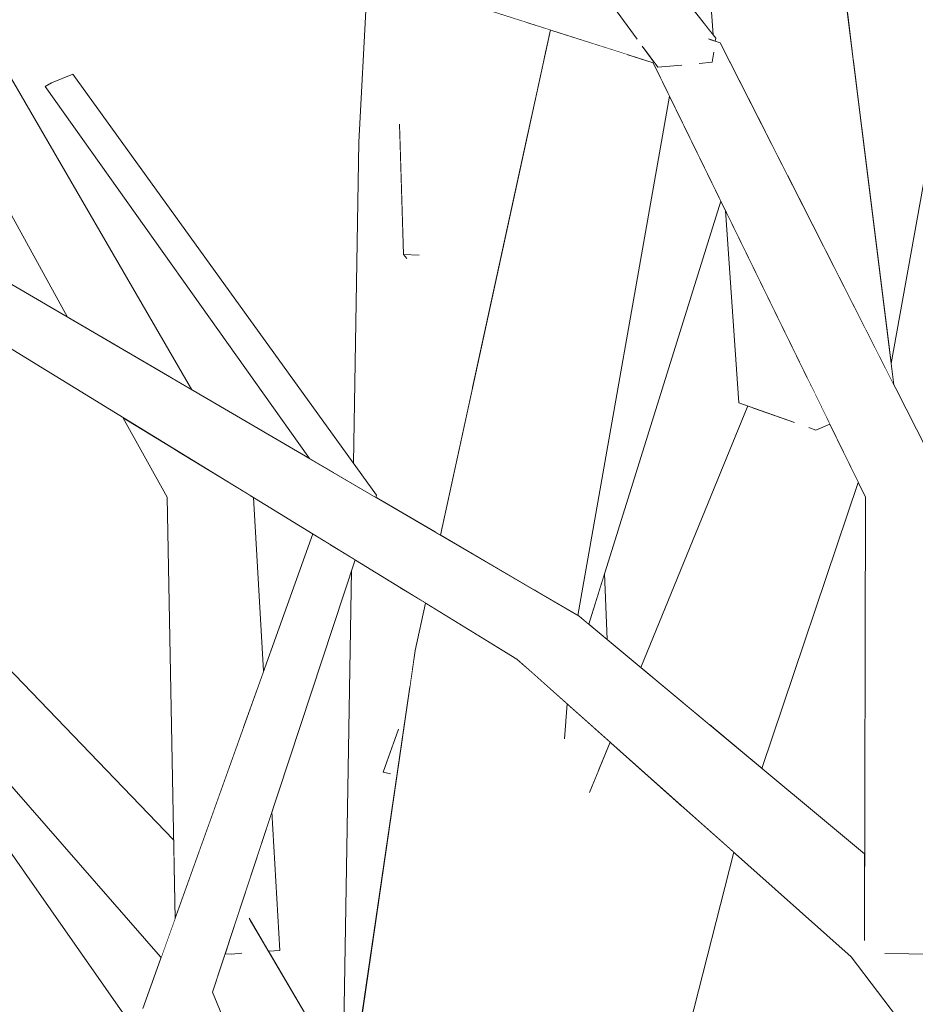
# Model space of a CAD drawing. Extents: x -289599 to -184549, y 66678 to 295474.
# Tile 360 of 656: x -262660 to -262565, y 71767 to 71871. Entities that reach past the tile are written whole.
import ezdxf

# ---------------------------------------------------------------- set-up
doc = ezdxf.new("R2010")
doc.units = 0
doc.header["$MEASUREMENT"] = 0
doc.linetypes.add('Wipeout_Contour', pattern=[1000, 0, -1000])
doc.layers.add('arch drzewa', color=8, linetype='Continuous')
doc.layers.add('arch drzewa_Nr_Pióra__4', color=8, linetype='Continuous', lineweight=9)

msp = doc.modelspace()

# ---------------------------------------------------------------- wipeouts: each hides what was drawn before it
at = {"color": 254, "linetype": 'Wipeout_Contour', "lineweight": 0, "ltscale": 1277844.002364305}
msp.add_wipeout([(-262600.85, 71808.06), (-262607.43, 71803.53), (-262570.58, 71781.07), (-262570.58, 71782.89)], dxfattribs=at).dxf.layer = 'arch drzewa'
at = {"color": 254, "linetype": 'Wipeout_Contour', "lineweight": 0, "ltscale": 958437.440843}
msp.add_wipeout([(-262615.34, 71776.04), (-262615.08, 71760.29), (-262610.35, 71760.23)], dxfattribs=at).dxf.layer = 'arch drzewa'
at = {"color": 254, "linetype": 'Wipeout_Contour', "lineweight": 0, "ltscale": 2555998.831609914}
msp.add_wipeout([(-262639.72, 71768.23), (-262637.14, 71762.07), (-262626.07, 71748.51), (-262625.89, 71759.13), (-262635.69, 71775.85), (-262636.7, 71772.33), (-262637.71, 71772.25), (-262638.38, 71772.27)], dxfattribs=at).dxf.layer = 'arch drzewa'
at = {"color": 254, "linetype": 'Wipeout_Contour', "lineweight": 0, "ltscale": 2555392.503436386}
msp.add_wipeout([(-262569.22, 71773.15), (-262572.01, 71771.96), (-262530.2, 71731.74), (-262530.23, 71735.3), (-262562.2, 71775.85), (-262562.77, 71772.33), (-262563.36, 71772.25), (-262567.98, 71772.33)], dxfattribs=at).dxf.layer = 'arch drzewa'
at = {"color": 254, "linetype": 'Wipeout_Contour', "lineweight": 0, "ltscale": 958534.613789}
msp.add_wipeout([(-262645.09, 71772.02), (-262645.21, 71771.96), (-262645.14, 71771.88)], dxfattribs=at).dxf.layer = 'arch drzewa'

# ---------------------------------------------------------------- next in the draw order: wipeouts: each hides what was drawn before it
at = {"color": 254, "linetype": 'Wipeout_Contour', "lineweight": 0, "ltscale": 958569.132642}
msp.add_wipeout([(-262600.85, 71808.06), (-262660.98, 71843.22), (-262665.06, 71838.86)], dxfattribs=at).dxf.layer = 'arch drzewa'
at = {"color": 254, "linetype": 'Wipeout_Contour', "lineweight": 0, "ltscale": 958426.739302}
msp.add_wipeout([(-262599.83, 71807.21), (-262597.88, 71805.59), (-262598.14, 71812.61)], dxfattribs=at).dxf.layer = 'arch drzewa'
at = {"color": 254, "linetype": 'Wipeout_Contour', "lineweight": 0, "ltscale": 958507.701079}
msp.add_wipeout([(-262634.45, 71784.17), (-262632.55, 71772.65), (-262633.41, 71787.32)], dxfattribs=at).dxf.layer = 'arch drzewa'
at = {"color": 254, "linetype": 'Wipeout_Contour', "lineweight": 0, "ltscale": 958447.517342}
msp.add_wipeout([(-262616.33, 71773.74), (-262615.08, 71760.29), (-262615.34, 71776.04)], dxfattribs=at).dxf.layer = 'arch drzewa'
at = {"color": 254, "linetype": 'Wipeout_Contour', "lineweight": 0, "ltscale": 958534.804549}
msp.add_wipeout([(-262645.14, 71771.88), (-262645.21, 71771.96), (-262645.15, 71771.85)], dxfattribs=at).dxf.layer = 'arch drzewa'
at = {"color": 254, "linetype": 'Wipeout_Contour', "lineweight": 0, "ltscale": 1277607.911389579}
msp.add_wipeout([(-262572.01, 71771.96), (-262532.3, 71719.68), (-262530.13, 71719.82), (-262530.2, 71731.74)], dxfattribs=at).dxf.layer = 'arch drzewa'

# ---------------------------------------------------------------- next in the draw order: wipeouts: each hides what was drawn before it
at = {"color": 254, "linetype": 'Wipeout_Contour', "lineweight": 0, "ltscale": 1597244.035320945}
msp.add_wipeout([(-262607.43, 71803.53), (-262572.01, 71771.96), (-262569.22, 71773.15), (-262570.6, 71773.95), (-262570.58, 71781.07)], dxfattribs=at).dxf.layer = 'arch drzewa'
at = {"color": 254, "linetype": 'Wipeout_Contour', "lineweight": 0, "ltscale": 2236519.314295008}
msp.add_wipeout([(-262637.81, 71774), (-262637.71, 71772.25), (-262636.7, 71772.33), (-262635.69, 71775.85), (-262633.76, 71772.56), (-262632.55, 71772.65), (-262634.45, 71784.17)], dxfattribs=at).dxf.layer = 'arch drzewa'

# ---------------------------------------------------------------- next in the draw order: wipeouts: each hides what was drawn before it
at = {"color": 254, "linetype": 'Wipeout_Contour', "lineweight": 0, "ltscale": 958508.036084}
msp.add_wipeout([(-262665.06, 71838.86), (-262607.43, 71803.53), (-262600.85, 71808.06)], dxfattribs=at).dxf.layer = 'arch drzewa'
at = {"color": 254, "linetype": 'Wipeout_Contour', "lineweight": 0, "ltscale": 958329.882703}
msp.add_wipeout([(-262563.36, 71772.25), (-262564.98, 71820.52), (-262570.48, 71820.67)], dxfattribs=at).dxf.layer = 'arch drzewa'
at = {"color": 254, "linetype": 'Wipeout_Contour', "lineweight": 0, "ltscale": 958415.429206}
msp.add_wipeout([(-262597.56, 71794.73), (-262599.26, 71796.25), (-262598.87, 71791.53)], dxfattribs=at).dxf.layer = 'arch drzewa'
at = {"color": 254, "linetype": 'Wipeout_Contour', "lineweight": 0, "ltscale": 958514.285885}
msp.add_wipeout([(-262637.92, 71773.69), (-262637.71, 71772.25), (-262637.81, 71774)], dxfattribs=at).dxf.layer = 'arch drzewa'

# ---------------------------------------------------------------- next in the draw order: wipeouts: each hides what was drawn before it
at = {"color": 254, "linetype": 'Wipeout_Contour', "lineweight": 0, "ltscale": 958495.579737}
msp.add_wipeout([(-262606.33, 71859), (-262616.67, 71859.03), (-262612.19, 71832.07)], dxfattribs=at).dxf.layer = 'arch drzewa'
at = {"color": 254, "linetype": 'Wipeout_Contour', "lineweight": 0, "ltscale": 1597565.988137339}
msp.add_wipeout([(-262635.63, 71820.81), (-262640.44, 71820.52), (-262636.44, 71796.22), (-262634.29, 71802.23), (-262635.37, 71820.66)], dxfattribs=at).dxf.layer = 'arch drzewa'
at = {"color": 254, "linetype": 'Wipeout_Contour', "lineweight": 0, "ltscale": 1597197.193876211}
msp.add_wipeout([(-262570.48, 71820.67), (-262570.6, 71773.95), (-262569.22, 71773.15), (-262567.98, 71772.33), (-262563.36, 71772.25)], dxfattribs=at).dxf.layer = 'arch drzewa'
at = {"color": 254, "linetype": 'Wipeout_Contour', "lineweight": 0, "ltscale": 1277976.821474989}
msp.add_wipeout([(-262619.8, 71811.11), (-262618.8, 71800.38), (-262618.21, 71804.42), (-262617.11, 71809.46)], dxfattribs=at).dxf.layer = 'arch drzewa'
at = {"color": 254, "linetype": 'Wipeout_Contour', "lineweight": 0, "ltscale": 1278113.541809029}
msp.add_wipeout([(-262672.78, 71803.53), (-262643.78, 71781.98), (-262643.83, 71784.37), (-262666.66, 71808.06)], dxfattribs=at).dxf.layer = 'arch drzewa'
at = {"color": 254, "linetype": 'Wipeout_Contour', "lineweight": 0, "ltscale": 1916830.472295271}
msp.add_wipeout([(-262601.89, 71798.59), (-262600.34, 71762.78), (-262599.76, 71785.82), (-262599.72, 71789.45), (-262598.87, 71791.53), (-262599.26, 71796.25)], dxfattribs=at).dxf.layer = 'arch drzewa'
at = {"color": 254, "linetype": 'Wipeout_Contour', "lineweight": 0, "ltscale": 958514.392724}
msp.add_wipeout([(-262638.38, 71772.27), (-262637.71, 71772.25), (-262637.92, 71773.69)], dxfattribs=at).dxf.layer = 'arch drzewa'

# ---------------------------------------------------------------- next in the draw order: linework, layer by layer
at = {"layer": 'arch drzewa_Nr_Pióra__4', "linetype": 'Continuous'}
for p, q in [((-262532.3, 71719.68), (-262572.01, 71771.96)), ((-262563.36, 71772.25), (-262568.43, 71772.33))]:
    msp.add_line(p, q, dxfattribs=at)

# ---------------------------------------------------------------- next in the draw order: wipeouts: each hides what was drawn before it
at = {"color": 254, "linetype": 'Wipeout_Contour', "lineweight": 0, "ltscale": 2555796.310290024}
msp.add_wipeout([(-262589.17, 71867.22), (-262561.51, 71820.83), (-262585.88, 71868.84), (-262586.88, 71868.35), (-262586.6, 71867.78), (-262586.75, 71866.78), (-262588.02, 71866.66), (-262588.96, 71867.33)], dxfattribs=at).dxf.layer = 'arch drzewa'
at = {"color": 254, "linetype": 'Wipeout_Contour', "lineweight": 0, "ltscale": 1277987.617203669}
msp.add_wipeout([(-262612.19, 71832.07), (-262616.67, 71859.03), (-262615.99, 71816.92), (-262615.55, 71816.66)], dxfattribs=at).dxf.layer = 'arch drzewa'
at = {"color": 254, "linetype": 'Wipeout_Contour', "lineweight": 0, "ltscale": 958537.642979}
msp.add_wipeout([(-262640.44, 71820.52), (-262638.71, 71789.86), (-262636.44, 71796.22)], dxfattribs=at).dxf.layer = 'arch drzewa'
at = {"color": 254, "linetype": 'Wipeout_Contour', "lineweight": 0, "ltscale": 1597593.946654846}
msp.add_wipeout([(-262643.78, 71781.98), (-262672.78, 71803.53), (-262645.21, 71771.96), (-262645.09, 71772.02), (-262643.67, 71775.99)], dxfattribs=at).dxf.layer = 'arch drzewa'
at = {"color": 254, "linetype": 'Wipeout_Contour', "lineweight": 0, "ltscale": 1916836.244516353}
msp.add_wipeout([(-262604.42, 71785.34), (-262600.52, 71761.88), (-262600.34, 71762.78), (-262601.89, 71798.59), (-262602.1, 71798.78), (-262602.39, 71795.34)], dxfattribs=at).dxf.layer = 'arch drzewa'

# ---------------------------------------------------------------- next in the draw order: wipeouts: each hides what was drawn before it
at = {"color": 254, "linetype": 'Wipeout_Contour', "lineweight": 0, "ltscale": 958436.462421}
msp.add_wipeout([(-262585.88, 71868.84), (-262587.07, 71869.23), (-262587.03, 71869.14)], dxfattribs=at).dxf.layer = 'arch drzewa'
at = {"color": 254, "linetype": 'Wipeout_Contour', "lineweight": 0, "ltscale": 958369.672426}
msp.add_wipeout([(-262589.17, 71867.22), (-262564.98, 71820.52), (-262561.51, 71820.83)], dxfattribs=at).dxf.layer = 'arch drzewa'
at = {"color": 254, "linetype": 'Wipeout_Contour', "lineweight": 0, "ltscale": 2875543.463914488}
msp.add_wipeout([(-262619.85, 71858.72), (-262624.18, 71858.3), (-262620.59, 71819.61), (-262615.99, 71816.92), (-262616.67, 71859.03), (-262619.56, 71858.75), (-262617.89, 71846.33), (-262619.11, 71846.02), (-262619.46, 71846.4)], dxfattribs=at).dxf.layer = 'arch drzewa'
at = {"color": 254, "linetype": 'Wipeout_Contour', "lineweight": 0, "ltscale": 1278062.191679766}
msp.add_wipeout([(-262644.51, 71820.67), (-262639.77, 71786.9), (-262638.71, 71789.86), (-262640.44, 71820.52)], dxfattribs=at).dxf.layer = 'arch drzewa'
at = {"color": 254, "linetype": 'Wipeout_Contour', "lineweight": 0, "ltscale": 1597352.917982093}
msp.add_wipeout([(-262605.55, 71780.05), (-262606.56, 71760.19), (-262600.81, 71760.12), (-262600.52, 71761.88), (-262604.42, 71785.34)], dxfattribs=at).dxf.layer = 'arch drzewa'

# ---------------------------------------------------------------- next in the draw order: wipeouts: each hides what was drawn before it
at = {"color": 254, "linetype": 'Wipeout_Contour', "lineweight": 0, "ltscale": 958436.124199}
msp.add_wipeout([(-262585.88, 71868.84), (-262587.03, 71869.14), (-262586.88, 71868.35)], dxfattribs=at).dxf.layer = 'arch drzewa'
at = {"color": 254, "linetype": 'Wipeout_Contour', "lineweight": 0, "ltscale": 2236341.259788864}
msp.add_wipeout([(-262593.01, 71866.74), (-262564.98, 71820.52), (-262589.17, 71867.22), (-262589.67, 71867.16), (-262590.13, 71866.47), (-262592.51, 71866.25), (-262592.88, 71866.76)], dxfattribs=at).dxf.layer = 'arch drzewa'
at = {"color": 254, "linetype": 'Wipeout_Contour', "lineweight": 0, "ltscale": 1597519.444261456}
msp.add_wipeout([(-262624.77, 71824.28), (-262622.32, 71820.89), (-262622.4, 71820.66), (-262620.59, 71819.61), (-262624.18, 71858.3)], dxfattribs=at).dxf.layer = 'arch drzewa'
at = {"color": 254, "linetype": 'Wipeout_Contour', "lineweight": 0, "ltscale": 958543.6636}
msp.add_wipeout([(-262639.77, 71786.9), (-262644.51, 71820.67), (-262643.67, 71775.99)], dxfattribs=at).dxf.layer = 'arch drzewa'
at = {"color": 254, "linetype": 'Wipeout_Contour', "lineweight": 0, "ltscale": 2236253.387899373}
msp.add_wipeout([(-262607.9, 71710.01), (-262590.71, 71785.03), (-262599.76, 71785.82), (-262600.34, 71762.78), (-262600.52, 71761.88), (-262600.81, 71760.12), (-262605.97, 71731.72)], dxfattribs=at).dxf.layer = 'arch drzewa'

# ---------------------------------------------------------------- next in the draw order: wipeouts: each hides what was drawn before it
at = {"color": 254, "linetype": 'Wipeout_Contour', "lineweight": 0, "ltscale": 958381.845869}
msp.add_wipeout([(-262593.01, 71866.74), (-262570.48, 71820.67), (-262564.98, 71820.52)], dxfattribs=at).dxf.layer = 'arch drzewa'
at = {"color": 254, "linetype": 'Wipeout_Contour', "lineweight": 0, "ltscale": 958556.248303}
msp.add_wipeout([(-262643.37, 71825.56), (-262640.44, 71820.52), (-262635.63, 71820.81)], dxfattribs=at).dxf.layer = 'arch drzewa'
at = {"color": 254, "linetype": 'Wipeout_Contour', "lineweight": 0, "ltscale": 958505.816038}
msp.add_wipeout([(-262623.1, 71821.08), (-262622.4, 71820.66), (-262622.32, 71820.89)], dxfattribs=at).dxf.layer = 'arch drzewa'
at = {"color": 254, "linetype": 'Wipeout_Contour', "lineweight": 0, "ltscale": 2556424.548337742}
msp.add_wipeout([(-262693.13, 71814.04), (-262695.25, 71812.62), (-262613.12, 71714.54), (-262686.12, 71818.72), (-262689.41, 71816.52), (-262688.83, 71814.75), (-262688.68, 71813.76), (-262689.55, 71813.66)], dxfattribs=at).dxf.layer = 'arch drzewa'
at = {"color": 254, "linetype": 'Wipeout_Contour', "lineweight": 0, "ltscale": 1597287.218890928}
msp.add_wipeout([(-262590.71, 71785.03), (-262598.02, 71741.24), (-262596.01, 71737.74), (-262584.44, 71783.04), (-262584.78, 71783.34)], dxfattribs=at).dxf.layer = 'arch drzewa'

# ---------------------------------------------------------------- next in the draw order: linework, layer by layer
at = {"layer": 'arch drzewa_Nr_Pióra__4', "linetype": 'Continuous'}
msp.add_line((-262570.6, 71773.69), (-262570.48, 71820.67), dxfattribs=at)

# ---------------------------------------------------------------- next in the draw order: wipeouts: each hides what was drawn before it
at = {"color": 254, "linetype": 'Wipeout_Contour', "lineweight": 0, "ltscale": 1277855.093726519}
msp.add_wipeout([(-262571.76, 71866.73), (-262570.88, 71859.72), (-262565.44, 71889.59), (-262569.1, 71888.25)], dxfattribs=at).dxf.layer = 'arch drzewa'
at = {"color": 254, "linetype": 'Wipeout_Contour', "lineweight": 0, "ltscale": 1597472.248162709}
msp.add_wipeout([(-262639.72, 71882.96), (-262589.17, 71867.22), (-262588.96, 71867.33), (-262594.74, 71869.31), (-262596.41, 71871.6)], dxfattribs=at).dxf.layer = 'arch drzewa'
at = {"color": 254, "linetype": 'Wipeout_Contour', "lineweight": 0, "ltscale": 1597309.400726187}
msp.add_wipeout([(-262588.39, 71797.7), (-262587.02, 71796.56), (-262576.46, 71829.57), (-262578.14, 71828.64), (-262582.43, 71830.16)], dxfattribs=at).dxf.layer = 'arch drzewa'
at = {"color": 254, "linetype": 'Wipeout_Contour', "lineweight": 0, "ltscale": 958565.46246}
msp.add_wipeout([(-262643.37, 71825.56), (-262643.85, 71825.86), (-262640.44, 71820.52)], dxfattribs=at).dxf.layer = 'arch drzewa'
at = {"color": 254, "linetype": 'Wipeout_Contour', "lineweight": 0, "ltscale": 1916937.867426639}
msp.add_wipeout([(-262613.12, 71714.54), (-262695.25, 71812.62), (-262625.85, 71712.11), (-262622.84, 71713.08), (-262621.82, 71712.34), (-262621.09, 71711.27)], dxfattribs=at).dxf.layer = 'arch drzewa'
at = {"color": 254, "linetype": 'Wipeout_Contour', "lineweight": 0, "ltscale": 1916757.629678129}
msp.add_wipeout([(-262607.9, 71710.01), (-262607.23, 71709.74), (-262599.4, 71741.49), (-262598.89, 71740.65), (-262598.02, 71741.24), (-262590.71, 71785.03)], dxfattribs=at).dxf.layer = 'arch drzewa'

# ---------------------------------------------------------------- next in the draw order: wipeouts: each hides what was drawn before it
at = {"color": 254, "linetype": 'Wipeout_Contour', "lineweight": 0, "ltscale": 1277824.496814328}
msp.add_wipeout([(-262565.44, 71889.59), (-262568.2, 71838.28), (-262567.77, 71834.86), (-262558.35, 71887.39)], dxfattribs=at).dxf.layer = 'arch drzewa'
at = {"color": 254, "linetype": 'Wipeout_Contour', "lineweight": 0, "ltscale": 958396.682843}
msp.add_wipeout([(-262572.58, 71873.26), (-262571.76, 71866.73), (-262569.1, 71888.25)], dxfattribs=at).dxf.layer = 'arch drzewa'
at = {"color": 254, "linetype": 'Wipeout_Contour', "lineweight": 0, "ltscale": 958550.050319}
msp.add_wipeout([(-262589.17, 71867.22), (-262639.72, 71882.96), (-262641.8, 71882.33)], dxfattribs=at).dxf.layer = 'arch drzewa'
at = {"color": 254, "linetype": 'Wipeout_Contour', "lineweight": 0, "ltscale": 1277864.186111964}
msp.add_wipeout([(-262582.96, 71830.35), (-262594.32, 71802.63), (-262588.39, 71797.7), (-262582.43, 71830.16)], dxfattribs=at).dxf.layer = 'arch drzewa'
at = {"color": 254, "linetype": 'Wipeout_Contour', "lineweight": 0, "ltscale": 1278095.240698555}
msp.add_wipeout([(-262643.85, 71825.86), (-262649.19, 71829.13), (-262644.51, 71820.67), (-262640.44, 71820.52)], dxfattribs=at).dxf.layer = 'arch drzewa'
at = {"color": 254, "linetype": 'Wipeout_Contour', "lineweight": 0, "ltscale": 1916864.07795037}
msp.add_wipeout([(-262605.86, 71801.86), (-262605.55, 71780.05), (-262604.42, 71785.34), (-262602.39, 71795.34), (-262602.1, 71798.78), (-262605.68, 71801.97)], dxfattribs=at).dxf.layer = 'arch drzewa'
at = {"color": 254, "linetype": 'Wipeout_Contour', "lineweight": 0, "ltscale": 958386.30814}
msp.add_wipeout([(-262590.15, 71788.12), (-262590.71, 71785.03), (-262589.82, 71787.83)], dxfattribs=at).dxf.layer = 'arch drzewa'
at = {"color": 254, "linetype": 'Wipeout_Contour', "lineweight": 0, "ltscale": 2555902.809574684}
msp.add_wipeout([(-262676.43, 71785.35), (-262629.44, 71714.07), (-262628.07, 71712.97), (-262628.34, 71713.71), (-262626.97, 71712.07), (-262625.55, 71710.91), (-262626.22, 71711.99), (-262625.85, 71712.11)], dxfattribs=at).dxf.layer = 'arch drzewa'

# ---------------------------------------------------------------- next in the draw order: linework, layer by layer
at = {"layer": 'arch drzewa_Nr_Pióra__4', "linetype": 'Continuous'}
msp.add_line((-262602.41, 71795.06), (-262602.1, 71798.78), dxfattribs=at)

# ---------------------------------------------------------------- next in the draw order: wipeouts: each hides what was drawn before it
at = {"color": 254, "linetype": 'Wipeout_Contour', "lineweight": 0, "ltscale": 958378.226621}
msp.add_wipeout([(-262570.88, 71859.72), (-262568.2, 71838.28), (-262565.44, 71889.59)], dxfattribs=at).dxf.layer = 'arch drzewa'
at = {"color": 254, "linetype": 'Wipeout_Contour', "lineweight": 0, "ltscale": 1916954.105451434}
msp.add_wipeout([(-262589.17, 71867.22), (-262641.8, 71882.33), (-262593.01, 71866.74), (-262592.88, 71866.76), (-262594.08, 71868.4), (-262589.67, 71867.16)], dxfattribs=at).dxf.layer = 'arch drzewa'
at = {"color": 254, "linetype": 'Wipeout_Contour', "lineweight": 0, "ltscale": 2236196.723684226}
msp.add_wipeout([(-262582.71, 71792.98), (-262581.46, 71791.94), (-262571.25, 71822.25), (-262574.26, 71828.41), (-262575.74, 71827.79), (-262576.45, 71828.04), (-262576.48, 71829)], dxfattribs=at).dxf.layer = 'arch drzewa'
at = {"color": 254, "linetype": 'Wipeout_Contour', "lineweight": 0, "ltscale": 1597368.231767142}
msp.add_wipeout([(-262605.86, 71801.86), (-262606.87, 71757.49), (-262606.67, 71757.92), (-262606.56, 71760.19), (-262605.55, 71780.05)], dxfattribs=at).dxf.layer = 'arch drzewa'
at = {"color": 254, "linetype": 'Wipeout_Contour', "lineweight": 0, "ltscale": 1597337.610534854}
msp.add_wipeout([(-262599.72, 71789.45), (-262599.76, 71785.82), (-262590.71, 71785.03), (-262590.15, 71788.12), (-262597.56, 71794.73)], dxfattribs=at).dxf.layer = 'arch drzewa'
at = {"color": 254, "linetype": 'Wipeout_Contour', "lineweight": 0, "ltscale": 1277979.963633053}
msp.add_wipeout([(-262639.72, 71768.23), (-262643.95, 71767.45), (-262627.86, 71735.58), (-262623.28, 71729.04)], dxfattribs=at).dxf.layer = 'arch drzewa'

# ---------------------------------------------------------------- next in the draw order: linework, layer by layer
at = {"layer": 'arch drzewa_Nr_Pióra__4', "linetype": 'Continuous'}
msp.add_line((-262599.75, 71789.38), (-262597.56, 71794.73), dxfattribs=at)

# ---------------------------------------------------------------- next in the draw order: wipeouts: each hides what was drawn before it
at = {"color": 254, "linetype": 'Wipeout_Contour', "lineweight": 0, "ltscale": 958504.400258}
msp.add_wipeout([(-262586.37, 71869.33), (-262613.01, 71903.25), (-262613.71, 71900.89)], dxfattribs=at).dxf.layer = 'arch drzewa'
at = {"color": 254, "linetype": 'Wipeout_Contour', "lineweight": 0, "ltscale": 2875931.71740413}
msp.add_wipeout([(-262667.29, 71867.33), (-262667.57, 71867.22), (-262644.04, 71833.32), (-262641.9, 71832.07), (-262663.24, 71868.84), (-262664.56, 71868.35), (-262664.24, 71867.78), (-262664.99, 71866.78), (-262666.13, 71866.66)], dxfattribs=at).dxf.layer = 'arch drzewa'
at = {"color": 254, "linetype": 'Wipeout_Contour', "lineweight": 0, "ltscale": 1277836.344301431}
msp.add_wipeout([(-262587.02, 71796.56), (-262582.71, 71792.98), (-262576.48, 71829), (-262576.46, 71829.57)], dxfattribs=at).dxf.layer = 'arch drzewa'
at = {"color": 254, "linetype": 'Wipeout_Contour', "lineweight": 0, "ltscale": 958512.756341}
msp.add_wipeout([(-262627.23, 71815.67), (-262639.72, 71768.23), (-262624.58, 71814.04)], dxfattribs=at).dxf.layer = 'arch drzewa'
at = {"color": 254, "linetype": 'Wipeout_Contour', "lineweight": 0, "ltscale": 958445.669644}
msp.add_wipeout([(-262606.87, 71757.49), (-262605.86, 71801.86), (-262618.21, 71804.42)], dxfattribs=at).dxf.layer = 'arch drzewa'
at = {"color": 254, "linetype": 'Wipeout_Contour', "lineweight": 0, "ltscale": 958379.322802}
msp.add_wipeout([(-262589.82, 71787.83), (-262590.71, 71785.03), (-262584.78, 71783.34)], dxfattribs=at).dxf.layer = 'arch drzewa'
at = {"color": 254, "linetype": 'Wipeout_Contour', "lineweight": 0, "ltscale": 958490.873328}
msp.add_wipeout([(-262627.86, 71735.58), (-262643.95, 71767.45), (-262635.58, 71746.59)], dxfattribs=at).dxf.layer = 'arch drzewa'

# ---------------------------------------------------------------- next in the draw order: linework, layer by layer
at = {"layer": 'arch drzewa_Nr_Pióra__4', "linetype": 'Continuous'}
for p, q in [((-262581.46, 71791.94), (-262571.25, 71822.25)), ((-262625.88, 71759.45), (-262624.96, 71812.9)), ((-262596.04, 71737.61), (-262584.44, 71783.04))]:
    msp.add_line(p, q, dxfattribs=at)

# ---------------------------------------------------------------- next in the draw order: wipeouts: each hides what was drawn before it
at = {"color": 254, "linetype": 'Wipeout_Contour', "lineweight": 0, "ltscale": 2555867.374453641}
msp.add_wipeout([(-262613.71, 71900.89), (-262586.75, 71866.78), (-262586.6, 71867.78), (-262586.88, 71868.35), (-262587.03, 71869.14), (-262587.07, 71869.23), (-262586.42, 71869.02), (-262586.37, 71869.33)], dxfattribs=at).dxf.layer = 'arch drzewa'
at = {"color": 254, "linetype": 'Wipeout_Contour', "lineweight": 0, "ltscale": 958614.795933}
msp.add_wipeout([(-262667.57, 71867.22), (-262649.85, 71836.72), (-262644.04, 71833.32)], dxfattribs=at).dxf.layer = 'arch drzewa'
at = {"color": 254, "linetype": 'Wipeout_Contour', "lineweight": 0, "ltscale": 958378.329762}
msp.add_wipeout([(-262576.26, 71832.48), (-262576.67, 71833.32), (-262575.74, 71827.79)], dxfattribs=at).dxf.layer = 'arch drzewa'
at = {"color": 254, "linetype": 'Wipeout_Contour', "lineweight": 0, "ltscale": 1916894.702792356}
msp.add_wipeout([(-262624.01, 71764.9), (-262616.33, 71773.74), (-262615.34, 71776.04), (-262609.63, 71757.93), (-262606.87, 71757.49), (-262618.21, 71804.42)], dxfattribs=at).dxf.layer = 'arch drzewa'
at = {"color": 254, "linetype": 'Wipeout_Contour', "lineweight": 0, "ltscale": 958442.156758}
msp.add_wipeout([(-262605.86, 71801.86), (-262605.68, 71801.97), (-262605.82, 71802.1)], dxfattribs=at).dxf.layer = 'arch drzewa'
at = {"color": 254, "linetype": 'Wipeout_Contour', "lineweight": 0, "ltscale": 1278021.621210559}
msp.add_wipeout([(-262643.95, 71767.45), (-262647.07, 71766.49), (-262642.16, 71755.99), (-262635.58, 71746.59)], dxfattribs=at).dxf.layer = 'arch drzewa'

# ---------------------------------------------------------------- next in the draw order: wipeouts: each hides what was drawn before it
at = {"color": 254, "linetype": 'Wipeout_Contour', "lineweight": 0, "ltscale": 958507.841737}
msp.add_wipeout([(-262586.75, 71866.78), (-262613.71, 71900.89), (-262617.45, 71900.47)], dxfattribs=at).dxf.layer = 'arch drzewa'
at = {"color": 254, "linetype": 'Wipeout_Contour', "lineweight": 0, "ltscale": 1917295.215076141}
msp.add_wipeout([(-262669.69, 71866.3), (-262651.35, 71837.6), (-262649.85, 71836.72), (-262667.57, 71867.22), (-262667.88, 71867.16), (-262668.02, 71866.47)], dxfattribs=at).dxf.layer = 'arch drzewa'
at = {"color": 254, "linetype": 'Wipeout_Contour', "lineweight": 0, "ltscale": 2555697.300842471}
msp.add_wipeout([(-262576.67, 71833.32), (-262585.34, 71851.06), (-262583.91, 71830.68), (-262578.14, 71828.64), (-262576.46, 71829.57), (-262576.48, 71829), (-262576.45, 71828.04), (-262575.74, 71827.79)], dxfattribs=at).dxf.layer = 'arch drzewa'
at = {"color": 254, "linetype": 'Wipeout_Contour', "lineweight": 0, "ltscale": 1278025.152660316}
msp.add_wipeout([(-262627.6, 71815.89), (-262643.95, 71767.45), (-262639.72, 71768.23), (-262627.23, 71815.67)], dxfattribs=at).dxf.layer = 'arch drzewa'
at = {"color": 254, "linetype": 'Wipeout_Contour', "lineweight": 0, "ltscale": 958442.49969}
msp.add_wipeout([(-262605.86, 71801.86), (-262605.82, 71802.1), (-262605.85, 71802.12)], dxfattribs=at).dxf.layer = 'arch drzewa'
at = {"color": 254, "linetype": 'Wipeout_Contour', "lineweight": 0, "ltscale": 958479.571902}
msp.add_wipeout([(-262620.35, 71795.09), (-262621.61, 71791.52), (-262621.01, 71791.4)], dxfattribs=at).dxf.layer = 'arch drzewa'

# ---------------------------------------------------------------- next in the draw order: linework, layer by layer
at = {"layer": 'arch drzewa_Nr_Pióra__4', "linetype": 'Continuous'}
for p, q in [((-262578.02, 71828.6), (-262583.91, 71830.68)), ((-262621.61, 71791.52), (-262620, 71796.09)), ((-262620.84, 71791.36), (-262621.61, 71791.52))]:
    msp.add_line(p, q, dxfattribs=at)

# ---------------------------------------------------------------- next in the draw order: wipeouts: each hides what was drawn before it
at = {"color": 254, "linetype": 'Wipeout_Contour', "lineweight": 0, "ltscale": 1597443.020959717}
msp.add_wipeout([(-262617.45, 71900.47), (-262594.74, 71869.31), (-262588.96, 71867.33), (-262588.02, 71866.66), (-262586.75, 71866.78)], dxfattribs=at).dxf.layer = 'arch drzewa'
at = {"color": 254, "linetype": 'Wipeout_Contour', "lineweight": 0, "ltscale": 1278188.977061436}
msp.add_wipeout([(-262669.69, 71866.3), (-262669.73, 71866.29), (-262655.07, 71839.77), (-262651.35, 71837.6)], dxfattribs=at).dxf.layer = 'arch drzewa'
at = {"color": 254, "linetype": 'Wipeout_Contour', "lineweight": 0, "ltscale": 958521.971296}
msp.add_wipeout([(-262628.86, 71816.67), (-262643.95, 71767.45), (-262627.6, 71815.89)], dxfattribs=at).dxf.layer = 'arch drzewa'
at = {"color": 254, "linetype": 'Wipeout_Contour', "lineweight": 0, "ltscale": 1597431.907731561}
msp.add_wipeout([(-262617.11, 71809.46), (-262618.21, 71804.42), (-262605.86, 71801.86), (-262605.85, 71802.12), (-262607.43, 71803.53)], dxfattribs=at).dxf.layer = 'arch drzewa'

# ---------------------------------------------------------------- next in the draw order: linework, layer by layer
at = {"layer": 'arch drzewa_Nr_Pióra__4', "linetype": 'Continuous'}
for p, q in [((-262618.21, 71804.42), (-262617.11, 71809.46)), ((-262624.1, 71764.33), (-262618.21, 71804.42)), ((-262572.01, 71771.96), (-262607.43, 71803.53))]:
    msp.add_line(p, q, dxfattribs=at)

# ---------------------------------------------------------------- next in the draw order: wipeouts: each hides what was drawn before it
at = {"color": 254, "linetype": 'Wipeout_Contour', "lineweight": 0, "ltscale": 958488.119159}
msp.add_wipeout([(-262604.65, 71870.46), (-262604.6, 71866.93), (-262603.89, 71870.22)], dxfattribs=at).dxf.layer = 'arch drzewa'
at = {"color": 254, "linetype": 'Wipeout_Contour', "lineweight": 0, "ltscale": 1277933.060971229}
msp.add_wipeout([(-262589.67, 71867.16), (-262594.08, 71868.4), (-262592.51, 71866.25), (-262590.13, 71866.47)], dxfattribs=at).dxf.layer = 'arch drzewa'
at = {"color": 254, "linetype": 'Wipeout_Contour', "lineweight": 0, "ltscale": 1278035.262678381}
msp.add_wipeout([(-262629.08, 71816.8), (-262647.07, 71766.49), (-262643.95, 71767.45), (-262628.86, 71816.67)], dxfattribs=at).dxf.layer = 'arch drzewa'

# ---------------------------------------------------------------- next in the draw order: linework, layer by layer
at = {"layer": 'arch drzewa_Nr_Pióra__4', "linetype": 'Continuous'}
for p, q in [((-262647.07, 71766.49), (-262629.08, 71816.8)), ((-262639.72, 71768.23), (-262624.58, 71814.04)), ((-262643.83, 71784.37), (-262666.66, 71808.06)), ((-262645.21, 71771.96), (-262672.78, 71803.53)), ((-262632.55, 71772.65), (-262633.41, 71787.32)), ((-262625.89, 71759.13), (-262635.81, 71776.05)), ((-262645.15, 71771.85), (-262645.21, 71771.96)), ((-262637.71, 71772.25), (-262638.38, 71772.27)), ((-262636.61, 71772.34), (-262637.71, 71772.25)), ((-262632.55, 71772.65), (-262633.76, 71772.56)), ((-262623.28, 71729.04), (-262639.72, 71768.23))]:
    msp.add_line(p, q, dxfattribs=at)

# ---------------------------------------------------------------- next in the draw order: wipeouts: each hides what was drawn before it
at = {"color": 254, "linetype": 'Wipeout_Contour', "lineweight": 0, "ltscale": 1597407.02706296}
msp.add_wipeout([(-262588.7, 71908.69), (-262589.39, 71909.23), (-262581.01, 71859.25), (-262578.7, 71854.69), (-262584.39, 71906.45)], dxfattribs=at).dxf.layer = 'arch drzewa'
at = {"color": 254, "linetype": 'Wipeout_Contour', "lineweight": 0, "ltscale": 1277987.323666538}
msp.add_wipeout([(-262604.65, 71870.46), (-262606.31, 71870.99), (-262605.25, 71863.97), (-262604.6, 71866.93)], dxfattribs=at).dxf.layer = 'arch drzewa'
at = {"color": 254, "linetype": 'Wipeout_Contour', "lineweight": 0, "ltscale": 1597409.57142986}
msp.add_wipeout([(-262601.27, 71808.3), (-262600.97, 71808.13), (-262591.26, 71863.18), (-262593.01, 71866.74), (-262595.76, 71867.62)], dxfattribs=at).dxf.layer = 'arch drzewa'

# ---------------------------------------------------------------- next in the draw order: linework, layer by layer
at = {"layer": 'arch drzewa_Nr_Pióra__4', "linetype": 'Continuous'}
for p, q in [((-262592.51, 71866.25), (-262594.15, 71868.5)), ((-262589.95, 71866.48), (-262592.51, 71866.25))]:
    msp.add_line(p, q, dxfattribs=at)

# ---------------------------------------------------------------- next in the draw order: wipeouts: each hides what was drawn before it
at = {"color": 254, "linetype": 'Wipeout_Contour', "lineweight": 0, "ltscale": 2236367.704499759}
msp.add_wipeout([(-262589.42, 71909.26), (-262586.64, 71869.68), (-262586.37, 71869.33), (-262586.42, 71869.02), (-262585.88, 71868.84), (-262581.01, 71859.25), (-262589.39, 71909.23)], dxfattribs=at).dxf.layer = 'arch drzewa'
at = {"color": 254, "linetype": 'Wipeout_Contour', "lineweight": 0, "ltscale": 1597504.41393836}
msp.add_wipeout([(-262616.37, 71874.21), (-262616.67, 71859.03), (-262606.33, 71859), (-262605.25, 71863.97), (-262606.31, 71870.99)], dxfattribs=at).dxf.layer = 'arch drzewa'
at = {"color": 254, "linetype": 'Wipeout_Contour', "lineweight": 0, "ltscale": 1277934.9371892}
msp.add_wipeout([(-262595.81, 71867.64), (-262604.58, 71810.24), (-262601.27, 71808.3), (-262595.76, 71867.62)], dxfattribs=at).dxf.layer = 'arch drzewa'

# ---------------------------------------------------------------- next in the draw order: linework, layer by layer
at = {"layer": 'arch drzewa_Nr_Pióra__4', "linetype": 'Continuous'}
for p, q in [((-262586.58, 71867.87), (-262586.75, 71866.78)), ((-262586.75, 71866.78), (-262588.13, 71866.65))]:
    msp.add_line(p, q, dxfattribs=at)

# ---------------------------------------------------------------- next in the draw order: wipeouts: each hides what was drawn before it
at = {"color": 254, "linetype": 'Wipeout_Contour', "lineweight": 0, "ltscale": 2236321.020355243}
msp.add_wipeout([(-262584.33, 71906.41), (-262567.73, 71833.08), (-262567.49, 71832.61), (-262577.06, 71909.14), (-262580.94, 71907.96), (-262583.2, 71905.66), (-262583.55, 71905.92)], dxfattribs=at).dxf.layer = 'arch drzewa'
at = {"color": 254, "linetype": 'Wipeout_Contour', "lineweight": 0, "ltscale": 958524.999718}
msp.add_wipeout([(-262617.45, 71874.55), (-262616.67, 71859.03), (-262616.37, 71874.21)], dxfattribs=at).dxf.layer = 'arch drzewa'
at = {"color": 254, "linetype": 'Wipeout_Contour', "lineweight": 0, "ltscale": 958441.392005}
msp.add_wipeout([(-262588.51, 71872.06), (-262586.64, 71869.68), (-262586.96, 71874.12)], dxfattribs=at).dxf.layer = 'arch drzewa'
at = {"color": 254, "linetype": 'Wipeout_Contour', "lineweight": 0, "ltscale": 1277947.012838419}
msp.add_wipeout([(-262603.71, 71870.16), (-262605.58, 71810.83), (-262604.58, 71810.24), (-262595.81, 71867.64)], dxfattribs=at).dxf.layer = 'arch drzewa'

# ---------------------------------------------------------------- next in the draw order: linework, layer by layer
at = {"layer": 'arch drzewa_Nr_Pióra__4', "linetype": 'Continuous'}
for p, q in [((-262586.64, 71869.68), (-262589.42, 71909.26)), ((-262585.88, 71868.84), (-262587.12, 71869.25)), ((-262586.37, 71869.33), (-262586.42, 71869.02))]:
    msp.add_line(p, q, dxfattribs=at)

# ---------------------------------------------------------------- next in the draw order: wipeouts: each hides what was drawn before it
at = {"color": 254, "linetype": 'Wipeout_Contour', "lineweight": 0, "ltscale": 1277890.77835113}
msp.add_wipeout([(-262584.39, 71906.45), (-262578.7, 71854.69), (-262567.73, 71833.08), (-262584.33, 71906.41)], dxfattribs=at).dxf.layer = 'arch drzewa'
at = {"color": 254, "linetype": 'Wipeout_Contour', "lineweight": 0, "ltscale": 2236570.010848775}
msp.add_wipeout([(-262624.18, 71858.3), (-262619.85, 71858.72), (-262619.88, 71859.89), (-262619.56, 71858.75), (-262616.67, 71859.03), (-262617.45, 71874.55), (-262623.22, 71876.39)], dxfattribs=at).dxf.layer = 'arch drzewa'
at = {"color": 254, "linetype": 'Wipeout_Contour', "lineweight": 0, "ltscale": 1277969.211708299}
msp.add_wipeout([(-262603.89, 71870.22), (-262615.55, 71816.66), (-262605.58, 71810.83), (-262603.71, 71870.16)], dxfattribs=at).dxf.layer = 'arch drzewa'
at = {"color": 254, "linetype": 'Wipeout_Contour', "lineweight": 0, "ltscale": 1597386.519640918}
msp.add_wipeout([(-262600.97, 71808.13), (-262600.85, 71808.06), (-262599.83, 71807.21), (-262585.83, 71852.06), (-262591.26, 71863.18)], dxfattribs=at).dxf.layer = 'arch drzewa'
at = {"color": 254, "linetype": 'Wipeout_Contour', "lineweight": 0, "ltscale": 958374.423813}
msp.add_wipeout([(-262574.26, 71828.41), (-262576.26, 71832.48), (-262575.74, 71827.79)], dxfattribs=at).dxf.layer = 'arch drzewa'

# ---------------------------------------------------------------- next in the draw order: linework, layer by layer
at = {"layer": 'arch drzewa_Nr_Pióra__4', "linetype": 'Continuous'}
for p, q in [((-262567.49, 71832.61), (-262577.06, 71909.14)), ((-262586.37, 71869.33), (-262613.01, 71903.25)), ((-262594.68, 71869.23), (-262617.45, 71900.47)), ((-262567.77, 71834.86), (-262558.35, 71887.39)), ((-262593.01, 71866.74), (-262641.8, 71882.33)), ((-262615.55, 71816.66), (-262603.89, 71870.22)), ((-262561.51, 71820.83), (-262585.88, 71868.84)), ((-262570.48, 71820.67), (-262593.01, 71866.74)), ((-262600.97, 71808.13), (-262591.26, 71863.18)), ((-262599.83, 71807.21), (-262585.83, 71852.06)), ((-262583.91, 71830.68), (-262585.34, 71851.06)), ((-262594.32, 71802.63), (-262582.96, 71830.35)), ((-262574.26, 71828.41), (-262575.74, 71827.79)), ((-262575.74, 71827.79), (-262576.51, 71828.06)), ((-262613.12, 71714.54), (-262686.12, 71818.72)), ((-262597.88, 71805.59), (-262598.14, 71812.61)), ((-262570.58, 71782.89), (-262600.85, 71808.06))]:
    msp.add_line(p, q, dxfattribs=at)

# ---------------------------------------------------------------- next in the draw order: wipeouts: each hides what was drawn before it
at = {"color": 254, "linetype": 'Wipeout_Contour', "lineweight": 0, "ltscale": 958590.774732}
msp.add_wipeout([(-262622.32, 71820.89), (-262654.51, 71865.53), (-262656.77, 71864.62)], dxfattribs=at).dxf.layer = 'arch drzewa'
at = {"color": 254, "linetype": 'Wipeout_Contour', "lineweight": 0, "ltscale": 1278025.126353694}
msp.add_wipeout([(-262619.88, 71859.89), (-262619.46, 71846.4), (-262617.89, 71846.33), (-262619.56, 71858.75)], dxfattribs=at).dxf.layer = 'arch drzewa'

# ---------------------------------------------------------------- next in the draw order: wipeouts: each hides what was drawn before it
at = {"color": 254, "linetype": 'Wipeout_Contour', "lineweight": 0, "ltscale": 1278056.614524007}
msp.add_wipeout([(-262656.77, 71864.62), (-262626.76, 71823.21), (-262623.1, 71821.08), (-262622.32, 71820.89)], dxfattribs=at).dxf.layer = 'arch drzewa'
at = {"color": 254, "linetype": 'Wipeout_Contour', "lineweight": 0, "ltscale": 958513.109525}
msp.add_wipeout([(-262617.89, 71846.33), (-262619.46, 71846.4), (-262619.11, 71846.02)], dxfattribs=at).dxf.layer = 'arch drzewa'

# ---------------------------------------------------------------- next in the draw order: linework, layer by layer
at = {"layer": 'arch drzewa_Nr_Pióra__4', "linetype": 'Continuous'}
for p, q in [((-262624.18, 71858.3), (-262623.22, 71876.39)), ((-262619.46, 71846.4), (-262619.89, 71860.22)), ((-262624.77, 71824.28), (-262624.18, 71858.3)), ((-262617.81, 71846.32), (-262619.46, 71846.4)), ((-262619.46, 71846.4), (-262619.09, 71846)), ((-262622.4, 71820.66), (-262622.32, 71820.89)), ((-262643.67, 71775.99), (-262644.51, 71820.67)), ((-262634.29, 71802.23), (-262635.37, 71820.66))]:
    msp.add_line(p, q, dxfattribs=at)

# ---------------------------------------------------------------- next in the draw order: wipeouts: each hides what was drawn before it
at = {"color": 254, "linetype": 'Wipeout_Contour', "lineweight": 0, "ltscale": 1278104.956109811}
msp.add_wipeout([(-262657.44, 71864.2), (-262626.82, 71823.25), (-262626.76, 71823.21), (-262656.77, 71864.62)], dxfattribs=at).dxf.layer = 'arch drzewa'

# ---------------------------------------------------------------- next in the draw order: wipeouts: each hides what was drawn before it
at = {"color": 254, "linetype": 'Wipeout_Contour', "lineweight": 0, "ltscale": 958562.430724}
msp.add_wipeout([(-262657.44, 71864.2), (-262629.42, 71824.77), (-262626.82, 71823.25)], dxfattribs=at).dxf.layer = 'arch drzewa'

# ---------------------------------------------------------------- next in the draw order: linework, layer by layer
at = {"layer": 'arch drzewa_Nr_Pióra__4', "linetype": 'Continuous'}
for p, q in [((-262641.9, 71832.07), (-262663.24, 71868.84)), ((-262655.07, 71839.77), (-262669.73, 71866.29)), ((-262656.77, 71864.62), (-262657.44, 71864.2)), ((-262654.51, 71865.53), (-262656.77, 71864.62)), ((-262622.32, 71820.89), (-262654.51, 71865.53)), ((-262629.42, 71824.77), (-262657.44, 71864.2)), ((-262600.85, 71808.06), (-262660.98, 71843.22)), ((-262607.43, 71803.53), (-262665.06, 71838.86)), ((-262644.51, 71820.67), (-262649.19, 71829.13))]:
    msp.add_line(p, q, dxfattribs=at)

doc.saveas('drawing.dxf')
